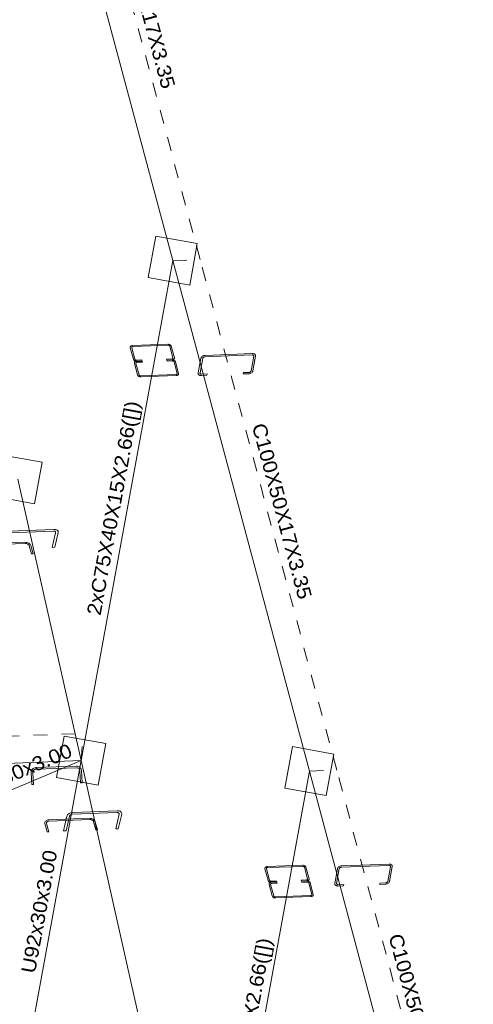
# Model space of a CAD drawing. Header units: millimetres. Extents: x 10 to 1250, y -62 to 528.
# Tile 501 of 656: x 592.03 to 595.26, y 502.54 to 509.54. Entities that reach past the tile are written whole.
import ezdxf
from ezdxf.enums import TextEntityAlignment as Align

# ---------------------------------------------------------------- set-up
doc = ezdxf.new("R2010")
doc.units = ezdxf.units.MM
doc.header["$LTSCALE"] = 0.05
doc.linetypes.add('CYPE_PUNTO', pattern=[0.075, 0, -0.075])
doc.linetypes.add('CYPE_RAYAPUNTO', pattern=[0.4125, 0.2025, -0.105, 0, -0.105])
for name, color, linetype, lineweight in [('BARRAS_DE_ACO', 7, 'Continuous', 9), ('NOS', 152, 'Continuous', 9), ('REFERENCIA_DAS_BARRAS', 2, 'Continuous', 9)]:
    doc.layers.add(name, color=color, linetype=linetype, lineweight=lineweight)
doc.styles.add('CYPETXT', font='arial.ttf', dxfattribs={"height": 0.2})

msp = doc.modelspace()

# ---------------------------------------------------------------- linework, layer by layer
at = {"layer": 'BARRAS_DE_ACO', "linetype": 'CYPE_RAYAPUNTO'}
for p, q in [((593.311, 507.8339), (592.3388, 511.4619)), ((594.2832, 504.2058), (593.311, 507.8339)), ((579.7332, 503.9875), (592.4778, 504.4659)), ((595.2554, 500.5777), (594.2832, 504.2058))]:
    msp.add_line(p, q, dxfattribs=at)
at = {"layer": 'BARRAS_DE_ACO'}
for p, q in [((593.1163, 507.8266), (592.1441, 511.4546)), ((592.4647, 504.273), (593.1163, 507.8266)), ((594.0885, 504.1985), (593.1163, 507.8266)), ((592.4647, 504.273), (592.0132, 506.2721)), ((579.7201, 503.7947), (592.4647, 504.273)), ((591.5788, 503.9031), (592.4647, 504.273)), ((592.0645, 502.0904), (592.4647, 504.273)), ((592.9165, 502.2683), (592.4647, 504.273)), ((593.368, 500.2692), (594.0885, 504.1985)), ((595.0607, 500.5704), (594.0885, 504.1985))]:
    msp.add_line(p, q, dxfattribs=at)
at = {"layer": 'BARRAS_DE_ACO', "linetype": 'CYPE_PUNTO'}
for p, q in [((593.1163, 507.8266), (593.311, 507.8339)), ((593.1163, 507.8266), (593.311, 507.8339)), ((592.4647, 504.273), (592.4778, 504.4659)), ((594.0885, 504.1985), (594.2832, 504.2058)), ((594.0885, 504.1985), (594.2832, 504.2058))]:
    msp.add_line(p, q, dxfattribs=at)
at = {"layer": 'BARRAS_DE_ACO'}
for points in [[(592.8244, 507.2073), (592.8242, 507.2088), (592.8244, 507.2102), (592.8251, 507.2115), (592.826, 507.2127), (592.8274, 507.2136), (592.829, 507.2144), (592.8308, 507.2149), (592.8328, 507.2151), (593.0834, 507.2245), (593.0855, 507.2245), (593.0875, 507.2241), (593.0895, 507.2235), (593.0913, 507.2226), (593.0929, 507.2216), (593.0942, 507.2203), (593.0952, 507.2189), (593.0958, 507.2175), (593.1177, 507.1358), (593.1179, 507.1343), (593.1177, 507.1329), (593.117, 507.1316), (593.1161, 507.1304), (593.1147, 507.1294), (593.1131, 507.1287), (593.1113, 507.1282), (593.1093, 507.128), (593.0716, 507.1265), (593.0736, 507.1191), (593.1113, 507.1206), (593.1153, 507.121), (593.1189, 507.122), (593.1221, 507.1235), (593.1248, 507.1254), (593.1268, 507.1278), (593.128, 507.1304), (593.1284, 507.1332), (593.128, 507.1361), (593.1061, 507.2179), (593.105, 507.2208), (593.103, 507.2235), (593.1004, 507.226), (593.0973, 507.2281), (593.0936, 507.2299), (593.0897, 507.2311), (593.0856, 507.2318), (593.0814, 507.2319), (592.8308, 507.2225), (592.8268, 507.2221), (592.8232, 507.2211), (592.82, 507.2196), (592.8173, 507.2176), (592.8153, 507.2153), (592.8141, 507.2127), (592.8137, 507.2098), (592.8141, 507.2069), (592.836, 507.1252), (592.8371, 507.1223), (592.8391, 507.1196), (592.8417, 507.1171), (592.8448, 507.1149), (592.8485, 507.1132), (592.8524, 507.112), (592.8565, 507.1113), (592.8606, 507.1111), (592.8983, 507.1126), (592.8964, 507.12), (592.8587, 507.1185), (592.8566, 507.1186), (592.8545, 507.119), (592.8526, 507.1196), (592.8508, 507.1204), (592.8492, 507.1215), (592.8479, 507.1228), (592.8469, 507.1241), (592.8463, 507.1256), (592.8244, 507.2073)], [(593.6929, 507.1467), (593.693, 507.1486), (593.6926, 507.1503), (593.6917, 507.152), (593.6903, 507.1534), (593.6886, 507.1545), (593.6865, 507.1553), (593.6842, 507.1557), (593.6816, 507.1558), (593.3444, 507.1432), (593.3418, 507.1429), (593.3393, 507.1422), (593.3368, 507.1413), (593.3346, 507.14), (593.3328, 507.1385), (593.3312, 507.1368), (593.3302, 507.1349), (593.3296, 507.1331), (593.3103, 507.0281), (593.3102, 507.0262), (593.3106, 507.0245), (593.3115, 507.0228), (593.3129, 507.0214), (593.3147, 507.0203), (593.3168, 507.0195), (593.3191, 507.0191), (593.3216, 507.019), (593.3617, 507.0205), (593.36, 507.0109), (593.3198, 507.0094), (593.3148, 507.0095), (593.3101, 507.0105), (593.3059, 507.0121), (593.3024, 507.0143), (593.2997, 507.0171), (593.2979, 507.0203), (593.2971, 507.0239), (593.2973, 507.0276), (593.3165, 507.1326), (593.3177, 507.1363), (593.3199, 507.14), (593.3229, 507.1434), (593.3267, 507.1464), (593.3311, 507.149), (593.3359, 507.1509), (593.341, 507.1522), (593.3461, 507.1528), (593.6834, 507.1654), (593.6884, 507.1653), (593.6931, 507.1643), (593.6973, 507.1627), (593.7008, 507.1605), (593.7035, 507.1577), (593.7053, 507.1545), (593.7062, 507.1509), (593.706, 507.1472), (593.6867, 507.0422), (593.6855, 507.0385), (593.6834, 507.0348), (593.6804, 507.0314), (593.6766, 507.0283), (593.6722, 507.0258), (593.6674, 507.0239), (593.6623, 507.0226), (593.6571, 507.022), (593.617, 507.0205), (593.6188, 507.0301), (593.6589, 507.0316), (593.6614, 507.0319), (593.664, 507.0326), (593.6664, 507.0335), (593.6686, 507.0348), (593.6705, 507.0363), (593.672, 507.038), (593.6731, 507.0398), (593.6737, 507.0417), (593.6929, 507.1467)], [(592.8543, 507.0959), (592.8541, 507.0974), (592.8543, 507.0988), (592.8549, 507.1001), (592.8559, 507.1013), (592.8572, 507.1023), (592.8588, 507.103), (592.8606, 507.1035), (592.8626, 507.1037), (592.9003, 507.1052), (592.8983, 507.1126), (592.8606, 507.1111), (592.8567, 507.1107), (592.853, 507.1097), (592.8498, 507.1082), (592.8472, 507.1063), (592.8452, 507.1039), (592.844, 507.1013), (592.8435, 507.0985), (592.8439, 507.0956), (592.8658, 507.0138), (592.867, 507.0109), (592.8689, 507.0082), (592.8715, 507.0057), (592.8747, 507.0036), (592.8783, 507.0018), (592.8823, 507.0006), (592.8864, 506.9999), (592.8905, 506.9998), (593.1411, 507.0092), (593.1451, 507.0096), (593.1488, 507.0106), (593.152, 507.0121), (593.1546, 507.0141), (593.1566, 507.0164), (593.1578, 507.019), (593.1583, 507.0219), (593.1579, 507.0248), (593.136, 507.1065), (593.1348, 507.1094), (593.1329, 507.1121), (593.1303, 507.1146), (593.1271, 507.1168), (593.1235, 507.1185), (593.1195, 507.1197), (593.1154, 507.1204), (593.1113, 507.1206), (593.0736, 507.1191), (593.0756, 507.1117), (593.1133, 507.1131), (593.1153, 507.1131), (593.1174, 507.1127), (593.1194, 507.1121), (593.1212, 507.1112), (593.1228, 507.1102), (593.1241, 507.1089), (593.125, 507.1076), (593.1256, 507.1061), (593.1475, 507.0244), (593.1477, 507.0229), (593.1475, 507.0215), (593.1469, 507.0202), (593.1459, 507.019), (593.1446, 507.018), (593.143, 507.0173), (593.1411, 507.0168), (593.1392, 507.0166), (592.8885, 507.0072), (592.8864, 507.0072), (592.8844, 507.0076), (592.8824, 507.0082), (592.8806, 507.0091), (592.879, 507.0101), (592.8777, 507.0114), (592.8767, 507.0128), (592.8762, 507.0142), (592.8543, 507.0959)], [(592.1204, 504.1863), (592.1206, 504.191), (592.1217, 504.1956), (592.1236, 504.1998), (592.1263, 504.2035), (592.1297, 504.2066), (592.1336, 504.2089), (592.1379, 504.2105), (592.1424, 504.2111), (592.4306, 504.2219), (592.4352, 504.2216), (592.4397, 504.2204), (592.4438, 504.2184), (592.4476, 504.2155), (592.4507, 504.212), (592.4531, 504.208), (592.4546, 504.2036), (592.4554, 504.1989), (592.4601, 504.1153), (592.4718, 504.1158), (592.467, 504.1994), (592.466, 504.2063), (592.4636, 504.213), (592.46, 504.219), (592.4553, 504.2243), (592.4498, 504.2286), (592.4435, 504.2316), (592.4368, 504.2334), (592.43, 504.2339), (592.1418, 504.223), (592.135, 504.2221), (592.1285, 504.2198), (592.1226, 504.2163), (592.1176, 504.2116), (592.1135, 504.206), (592.1106, 504.1997), (592.109, 504.1929), (592.1087, 504.1859), (592.1135, 504.1023), (592.1252, 504.1028), (592.1204, 504.1863)], [(592.7344, 503.8921), (592.7346, 503.8945), (592.7341, 503.8967), (592.7328, 503.8988), (592.731, 503.9006), (592.7285, 503.902), (592.7256, 503.903), (592.7222, 503.9036), (592.7187, 503.9037), (592.4034, 503.8918), (592.3997, 503.8915), (592.3961, 503.8906), (592.3926, 503.8894), (592.3894, 503.8878), (592.3867, 503.8858), (592.3845, 503.8836), (592.3829, 503.8813), (592.382, 503.8789), (592.3578, 503.7747), (592.3392, 503.774), (592.3635, 503.8782), (592.3653, 503.883), (592.3685, 503.8877), (592.3729, 503.892), (592.3784, 503.8959), (592.3847, 503.8992), (592.3916, 503.9017), (592.3989, 503.9033), (592.4062, 503.9041), (592.7215, 503.9159), (592.7287, 503.9157), (592.7353, 503.9146), (592.7412, 503.9126), (592.7461, 503.9097), (592.7498, 503.9062), (592.7523, 503.9021), (592.7533, 503.8976), (592.7529, 503.8928), (592.7287, 503.7887), (592.7102, 503.788), (592.7344, 503.8921)], [(592.2184, 503.8257), (592.218, 503.829), (592.2185, 503.8322), (592.2199, 503.8352), (592.2221, 503.8378), (592.2251, 503.84), (592.2287, 503.8417), (592.2328, 503.8428), (592.2373, 503.8433), (592.5255, 503.8541), (592.5301, 503.854), (592.5348, 503.8532), (592.5392, 503.8518), (592.5433, 503.8499), (592.5469, 503.8474), (592.5498, 503.8446), (592.552, 503.8416), (592.5533, 503.8383), (592.569, 503.7798), (592.5807, 503.7803), (592.565, 503.8387), (592.563, 503.8436), (592.5598, 503.8482), (592.5554, 503.8525), (592.55, 503.8561), (592.5439, 503.859), (592.5372, 503.8611), (592.5302, 503.8623), (592.5233, 503.8625), (592.2351, 503.8517), (592.2284, 503.8509), (592.2222, 503.8493), (592.2167, 503.8467), (592.2122, 503.8434), (592.2089, 503.8394), (592.2068, 503.835), (592.2061, 503.8302), (592.2067, 503.8253), (592.2224, 503.7668), (592.2341, 503.7673), (592.2184, 503.8257)], [(593.7828, 503.5041), (593.7827, 503.5056), (593.7829, 503.507), (593.7835, 503.5083), (593.7845, 503.5095), (593.7858, 503.5104), (593.7874, 503.5112), (593.7892, 503.5117), (593.7912, 503.5119), (594.0419, 503.5213), (594.0439, 503.5212), (594.046, 503.5209), (594.048, 503.5203), (594.0498, 503.5194), (594.0514, 503.5183), (594.0527, 503.5171), (594.0536, 503.5157), (594.0542, 503.5143), (594.0761, 503.4325), (594.0763, 503.4311), (594.0761, 503.4297), (594.0755, 503.4284), (594.0745, 503.4272), (594.0732, 503.4262), (594.0716, 503.4255), (594.0697, 503.425), (594.0677, 503.4247), (594.03, 503.4233), (594.032, 503.4159), (594.0697, 503.4173), (594.0737, 503.4178), (594.0774, 503.4188), (594.0806, 503.4203), (594.0832, 503.4222), (594.0852, 503.4246), (594.0864, 503.4272), (594.0868, 503.43), (594.0865, 503.4329), (594.0646, 503.5147), (594.0634, 503.5176), (594.0615, 503.5203), (594.0589, 503.5228), (594.0557, 503.5249), (594.0521, 503.5267), (594.0481, 503.5279), (594.044, 503.5286), (594.0399, 503.5287), (593.7892, 503.5193), (593.7853, 503.5189), (593.7816, 503.5179), (593.7784, 503.5164), (593.7757, 503.5144), (593.7738, 503.5121), (593.7725, 503.5094), (593.7721, 503.5066), (593.7725, 503.5037), (593.7944, 503.422), (593.7956, 503.4191), (593.7975, 503.4164), (593.8001, 503.4139), (593.8033, 503.4117), (593.8069, 503.41), (593.8108, 503.4088), (593.815, 503.4081), (593.8191, 503.4079), (593.8568, 503.4093), (593.8548, 503.4168), (593.8171, 503.4153), (593.815, 503.4154), (593.813, 503.4158), (593.811, 503.4164), (593.8092, 503.4172), (593.8076, 503.4183), (593.8063, 503.4196), (593.8053, 503.4209), (593.8047, 503.4224), (593.7828, 503.5041)], [(594.6651, 503.5186), (594.6652, 503.5205), (594.6648, 503.5223), (594.6639, 503.5239), (594.6626, 503.5253), (594.6608, 503.5264), (594.6587, 503.5272), (594.6564, 503.5277), (594.6538, 503.5278), (594.3166, 503.5151), (594.314, 503.5148), (594.3115, 503.5142), (594.309, 503.5132), (594.3068, 503.5119), (594.305, 503.5104), (594.3034, 503.5087), (594.3024, 503.5069), (594.3018, 503.505), (594.2825, 503.4), (594.2824, 503.3982), (594.2829, 503.3964), (594.2838, 503.3948), (594.2851, 503.3934), (594.2869, 503.3923), (594.289, 503.3915), (594.2913, 503.391), (594.2938, 503.3909), (594.3339, 503.3924), (594.3322, 503.3828), (594.2921, 503.3813), (594.287, 503.3815), (594.2823, 503.3824), (594.2782, 503.384), (594.2746, 503.3862), (594.2719, 503.389), (594.2701, 503.3923), (594.2693, 503.3958), (594.2695, 503.3995), (594.2887, 503.5045), (594.2899, 503.5083), (594.2921, 503.5119), (594.2951, 503.5153), (594.2989, 503.5184), (594.3033, 503.5209), (594.3081, 503.5229), (594.3132, 503.5241), (594.3184, 503.5247), (594.6556, 503.5374), (594.6606, 503.5372), (594.6653, 503.5363), (594.6695, 503.5347), (594.673, 503.5324), (594.6757, 503.5296), (594.6775, 503.5264), (594.6784, 503.5229), (594.6782, 503.5191), (594.6589, 503.4142), (594.6577, 503.4104), (594.6556, 503.4067), (594.6526, 503.4033), (594.6488, 503.4003), (594.6444, 503.3977), (594.6396, 503.3958), (594.6345, 503.3945), (594.6293, 503.394), (594.5892, 503.3925), (594.591, 503.4021), (594.6311, 503.4036), (594.6337, 503.4038), (594.6362, 503.4045), (594.6386, 503.4055), (594.6408, 503.4067), (594.6427, 503.4082), (594.6442, 503.4099), (594.6453, 503.4118), (594.6459, 503.4137), (594.6651, 503.5186)], [(593.8127, 503.3927), (593.8125, 503.3942), (593.8127, 503.3956), (593.8133, 503.3969), (593.8143, 503.3981), (593.8156, 503.3991), (593.8172, 503.3998), (593.8191, 503.4003), (593.8211, 503.4005), (593.8588, 503.4019), (593.8568, 503.4093), (593.8191, 503.4079), (593.8151, 503.4075), (593.8115, 503.4065), (593.8082, 503.405), (593.8056, 503.403), (593.8036, 503.4007), (593.8024, 503.3981), (593.802, 503.3952), (593.8023, 503.3923), (593.8242, 503.3106), (593.8254, 503.3077), (593.8273, 503.305), (593.8299, 503.3025), (593.8331, 503.3003), (593.8367, 503.2986), (593.8407, 503.2974), (593.8448, 503.2967), (593.8489, 503.2966), (594.0996, 503.306), (594.1035, 503.3064), (594.1072, 503.3074), (594.1104, 503.3089), (594.1131, 503.3109), (594.115, 503.3132), (594.1163, 503.3158), (594.1167, 503.3186), (594.1163, 503.3216), (594.0944, 503.4033), (594.0932, 503.4062), (594.0913, 503.4089), (594.0887, 503.4114), (594.0855, 503.4135), (594.0819, 503.4153), (594.078, 503.4165), (594.0738, 503.4172), (594.0697, 503.4173), (594.032, 503.4159), (594.034, 503.4085), (594.0717, 503.4099), (594.0738, 503.4099), (594.0758, 503.4095), (594.0778, 503.4089), (594.0796, 503.408), (594.0812, 503.407), (594.0825, 503.4057), (594.0835, 503.4044), (594.0841, 503.4029), (594.106, 503.3212), (594.1061, 503.3197), (594.1059, 503.3183), (594.1053, 503.317), (594.1043, 503.3158), (594.103, 503.3148), (594.1014, 503.3141), (594.0996, 503.3136), (594.0976, 503.3134), (593.8469, 503.304), (593.8449, 503.304), (593.8428, 503.3044), (593.8408, 503.305), (593.839, 503.3059), (593.8374, 503.3069), (593.8361, 503.3082), (593.8352, 503.3095), (593.8346, 503.311), (593.8127, 503.3927)]]:
    msp.add_lwpolyline(points, close=True, dxfattribs=at)
for points in [[(591.9546, 505.9043), (592.2699, 505.9162), (592.277, 505.916), (592.2837, 505.9148), (592.2896, 505.9128), (592.2945, 505.91), (592.2982, 505.9064), (592.3007, 505.9023), (592.3017, 505.8978), (592.3013, 505.893), (592.2771, 505.7887), (592.2586, 505.788), (592.2828, 505.8923), (592.2828, 505.8923), (592.283, 505.8947), (592.2825, 505.897), (592.2812, 505.899), (592.2794, 505.9008), (592.2769, 505.9022), (592.274, 505.9032), (592.2706, 505.9038), (592.2671, 505.9039), (591.9518, 505.8921)], [(591.7789, 505.8051), (592.0671, 505.8159), (592.0718, 505.8158), (592.0764, 505.815), (592.0808, 505.8136), (592.0849, 505.8116), (592.0885, 505.8092), (592.0915, 505.8064), (592.0936, 505.8033), (592.095, 505.8001), (592.1106, 505.7416), (592.1223, 505.7421), (592.1066, 505.8005), (592.1047, 505.8054), (592.1014, 505.81), (592.097, 505.8142), (592.0916, 505.8179), (592.0855, 505.8208), (592.0788, 505.8229), (592.0718, 505.824), (592.0649, 505.8243), (591.7767, 505.8135)]]:
    msp.add_lwpolyline(points, dxfattribs=at)
at = {"layer": 'NOS'}
for points in [[(592.9417, 507.7061), (593.2368, 507.652), (593.2909, 507.947), (592.9958, 508.0011), (592.9417, 507.7061)], [(591.8386, 506.1516), (592.1337, 506.0975), (592.1878, 506.3926), (591.8927, 506.4467), (591.8386, 506.1516)], [(592.2901, 504.1525), (592.5852, 504.0984), (592.6393, 504.3935), (592.3442, 504.4476), (592.2901, 504.1525)], [(593.9139, 504.078), (594.209, 504.0239), (594.2631, 504.319), (593.968, 504.3731), (593.9139, 504.078)]]:
    msp.add_lwpolyline(points, close=True, dxfattribs=at)

# ---------------------------------------------------------------- texts
at = {"layer": 'REFERENCIA_DAS_BARRAS', "style": 'CYPETXT'}
for s, rotation, width, p, p2 in [('C100X50X17X3.35', 285.00956, 1.075925, (592.7066, 510.2824), (593.0399, 509.0393)), ('2xC75X40X15X2.66([])', 79.60974, 1.074338, (592.6021, 505.2997), (592.8805, 506.8179)), ('C100X50X17X3.35', 285.00956, 1.075925, (593.6788, 506.6543), (594.0122, 505.4112)), ('U92x30x3.00', 22.70911, 1.074994, (591.5942, 503.9637), (592.4106, 504.3053)), ('U92x30x3.00', 79.60974, 1.074994, (592.1356, 502.7555), (592.2952, 503.626)), ('2xC75X40X15X2.66([])', 79.60974, 1.074338, (593.5399, 501.4838), (593.8183, 503.002)), ('C100X50X17X3.35', 285.00956, 1.075925, (594.6511, 503.0263), (594.9844, 501.7832))]:
    msp.add_text(s, height=0.1, rotation=rotation, dxfattribs=dict(at, width=width)).set_placement(p, p2, align=Align.FIT)

doc.saveas('drawing.dxf')
